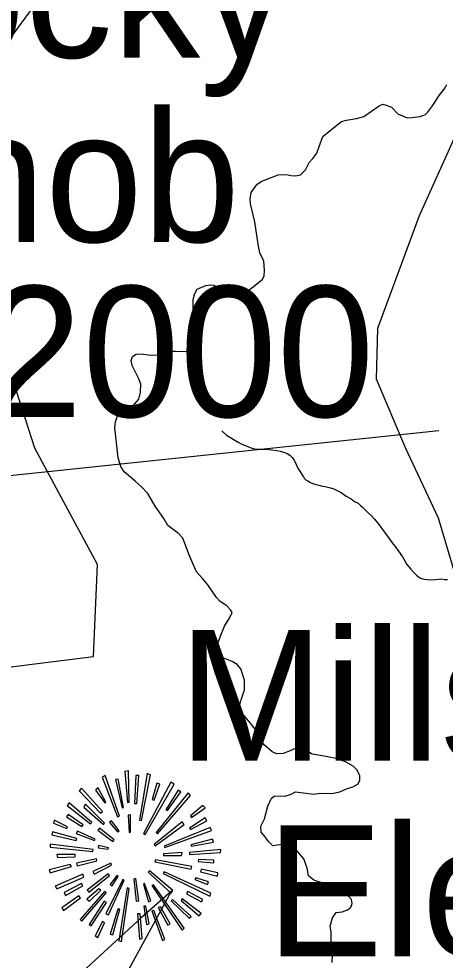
# Model space of a CAD drawing. Extents: x 1159738 to 1321356, y 736314 to 882035.
# Drawn here: x 1209560 to 1212428, y 853122 to 859456 of the extents above; entities that cross this region are included whole.
import ezdxf

# ---------------------------------------------------------------- set-up
doc = ezdxf.new("R2010")
doc.units = 0
for name, color, linetype in [('Exist Boundary Land Use Forest National US Forest Service', 7, 'Continuous'), ('Exist Geographical Mountain Summit CELL', 7, 'Continuous'), ('Exist Geographical Mountain Summit Elevation Number Label', 7, 'Continuous'), ('Exist Geographical Mountain Summit Label', 7, 'Continuous'), ('Exist Hydrographic Creek Single Shore', 7, 'Continuous'), ('Exist Hydrographic Misc Water Feature', 7, 'Continuous'), ('Exist Road Non-System Type 51', 7, 'Continuous'), ('Exist Road Secondary Structure Standard Bridge Number Label', 7, 'Continuous')]:
    doc.layers.add(name, color=color, linetype=linetype)

msp = doc.modelspace()

# ---------------------------------------------------------------- linework, layer by layer
at = {"layer": 'Exist Boundary Land Use Forest National US Forest Service'}
for points in [[(1209330.2, 855074.6), (1209685.6, 855118.2), (1210063.3, 855164.6), (1210090.3, 855785.6), (1209829.2, 856267.6), (1209667.2, 856567.6), (1209521.2, 857019.6)], [(1210288.2, 853039.6), (1210586.3, 853587.6), (1210382.3, 853407.5), (1209821.2, 852888.6)]]:
    msp.add_lwpolyline(points, dxfattribs=at)
at = {"layer": 'Exist Geographical Mountain Summit CELL'}
for points in [[(1210274.1, 854392.3), (1210290.3, 854184.4), (1210303.1, 854186), (1210297.5, 854396.6)], [(1210386.1, 854062.3), (1210445.7, 854370.5), (1210423.7, 854377.7), (1210373, 854065.3)], [(1210119.9, 854354.7), (1210224.6, 854087.1), (1210236.3, 854091.3), (1210140.4, 854364.7)], [(1210255.2, 854146.7), (1210265.3, 854149.6), (1210229.1, 854341.4), (1210211.6, 854337)], [(1210338.2, 854175.9), (1210353.9, 854175.9), (1210368.5, 854364.7), (1210346.7, 854364.7)], [(1210399.1, 853975.1), (1210410.8, 853967.9), (1210605.4, 854306.4), (1210583.6, 854321.2)], [(1210457.1, 854203.3), (1210470.4, 854198.8), (1210508.2, 854306.4), (1210489.3, 854313.6)], [(1209965.9, 854261.6), (1210109.8, 854111.8), (1210123.1, 854121.9), (1209982.1, 854280.5)], [(1210076.3, 854267.3), (1210138.8, 854180.2), (1210146.1, 854186), (1210092.5, 854283.4)], [(1210483.3, 853980.9), (1210492.2, 853972.3), (1210714.5, 854229.4), (1210698.5, 854248.4)], [(1210633.1, 854267.3), (1210548.9, 854133.6), (1210560.6, 854129.1), (1210650.4, 854254.4)], [(1209884.5, 854162.6), (1210043, 854040.5), (1210051.8, 854049.3), (1209899.1, 854180.2)], [(1209997.8, 854150.9), (1210128.7, 854034.7), (1210137.5, 854043.4), (1210009.5, 854171.4)], [(1210714.5, 854092.9), (1210721.9, 854082.8), (1210813.3, 854148), (1210798.8, 854162.6)], [(1209793.1, 854043.4), (1209882.9, 854008.6), (1209887.4, 854020.3), (1209798.8, 854063.9)], [(1209880.2, 854087.1), (1209983.4, 854021.6), (1209992.2, 854032), (1209891.7, 854103)], [(1210171, 854049.3), (1210226.2, 853983.6), (1210234.7, 853992.5), (1210183.9, 854061)], [(1210295.9, 854098.8), (1210301.5, 853982.4), (1210311.9, 853983.6), (1210311.9, 854100.1)], [(1210714.5, 854001.4), (1210824.9, 854061), (1210813.3, 854081.2), (1210708.9, 854011.5)], [(1209947, 853975.1), (1210069.1, 853927.3), (1210073.6, 853935.7), (1209955.8, 853991.3)], [(1210092.5, 853996.9), (1210192.7, 853921.2), (1210201.2, 853932.9), (1210102.6, 854009.9)], [(1210470.4, 853901), (1210477.6, 853890.9), (1210672.2, 854034.7), (1210659.4, 854052.2)], [(1210538.4, 853889.4), (1210542.9, 853880.5), (1210855.5, 853995.3), (1210848.3, 854014.2)], [(1209781.4, 853966.3), (1209947, 853928.5), (1209951.5, 853941.7), (1209785.8, 853985.2)], [(1210721.9, 853889.4), (1210868.8, 853915.6), (1210862.8, 853937.3), (1210716.1, 853898.3)], [(1209770.9, 853882.1), (1210059, 853854.4), (1210060.3, 853866.1), (1209770.9, 853902.3)], [(1210093.7, 853877.7), (1210162.1, 853868.9), (1210163.7, 853877.7), (1210096.8, 853895.1)], [(1210707.3, 853834.2), (1210916.7, 853847.2), (1210918, 853866.1), (1210708.9, 853847.2)], [(1209819.3, 853812.4), (1209938.2, 853818.2), (1209938.2, 853832.6), (1209814.8, 853832.6)], [(1209948.6, 853776.2), (1209952.8, 853757.1), (1210085.3, 853790.6), (1210082.4, 853805.2)], [(1210534.4, 853838.7), (1210534.4, 853827), (1210654.9, 853827), (1210657.8, 853847.2)], [(1209765.3, 853731), (1209770.9, 853710.5), (1209915.1, 853752.8), (1209906.3, 853765.8)], [(1210059, 853719.3), (1210067.8, 853700.4), (1210182.7, 853761.3), (1210178.3, 853774.6)], [(1210476, 853783.4), (1210719, 853735.5), (1210723.3, 853752.8), (1210480.5, 853797.8)], [(1210766.9, 853786.3), (1210872.9, 853777.3), (1210872.9, 853794.8), (1210768.5, 853799.1)], [(1209804.4, 853620.3), (1209814.8, 853601.7), (1209996.5, 853681.5), (1209990.6, 853700.4)], [(1210019.6, 853594.4), (1210031.3, 853579.6), (1210169.4, 853693.2), (1210162.1, 853703.3)], [(1210173.8, 853632), (1210186.8, 853620.3), (1210227.5, 853685.8), (1210220.1, 853691.6)], [(1210431.3, 853715), (1210585.2, 853573.9), (1210595.3, 853591.3), (1210438.5, 853723.8)], [(1210531.2, 853704.9), (1210843.9, 853552.1), (1210851.2, 853573.9), (1210537.3, 853716.4)], [(1210745.1, 853664.2), (1210829.4, 853632), (1210836.6, 853649.6), (1210750.9, 853677)], [(1210783.1, 853717.7), (1210896.2, 853688.7), (1210899.1, 853710.5), (1210787.1, 853735.5)], [(1209874.4, 853556.6), (1209990.6, 853623.4), (1209982.1, 853637.9), (1209865.6, 853576.7)], [(1210146.1, 853434.5), (1210163.7, 853427.3), (1210269.8, 853661), (1210259.7, 853664.2)], [(1210333.7, 853668.5), (1210349.6, 853520.4), (1210367.2, 853521.5), (1210346.7, 853671.4)], [(1210397.8, 853633.6), (1210432.6, 853514.3), (1210448.6, 853521.5), (1210406.3, 853637.9)], [(1210455.8, 853624.6), (1210657.8, 853325.4), (1210672.2, 853336.9), (1210465.9, 853629.1)], [(1209849.6, 853473.6), (1209861.1, 853457.6), (1209974.7, 853542), (1209964.3, 853555)], [(1209973.3, 853395.1), (1209984.8, 853385), (1210147.7, 853575.5), (1210136, 853583.9)], [(1210034.5, 853520.4), (1210111.4, 853592.8), (1210098.1, 853601.7), (1210016.7, 853533.2)], [(1210231.8, 853252.8), (1210250.7, 853248.3), (1210301.5, 853605.7), (1210288.7, 853608.9)], [(1210688.4, 853568.2), (1210788.7, 853515.9), (1210798.8, 853530.4), (1210697.2, 853583.9)], [(1210133.2, 853520.4), (1210032.9, 853363.2), (1210045.7, 853353.1), (1210149.2, 853511.4)], [(1210436.9, 853367.5), (1210415.1, 853486.9), (1210402, 853486.9), (1210419.6, 853363.2)], [(1210585.2, 853521.5), (1210705.7, 853405.2), (1210719, 853415.6), (1210594, 853531.6)], [(1210652, 853524.4), (1210774.1, 853421.2), (1210787.1, 853435.8), (1210659.4, 853534.8)], [(1210192.7, 853293.5), (1210240.6, 853464.8), (1210226.2, 853466.4), (1210175.1, 853297.5)], [(1210358.4, 853434.5), (1210373, 853264.5), (1210389, 853268.5), (1210375.7, 853434.5)], [(1210455.8, 853453.4), (1210525.6, 853254.1), (1210542.9, 853261.3), (1210467.5, 853456.3)], [(1210497.8, 853476.5), (1210561.8, 853358.7), (1210578, 853367.5), (1210512.7, 853482.4)], [(1210073.6, 853286.1), (1210092.5, 853274.6), (1210136, 853373.3), (1210123.1, 853382.1)]]:
    msp.add_lwpolyline(points, close=True, dxfattribs=at)
at = {"layer": 'Exist Hydrographic Creek Single Shore'}
msp.add_lwpolyline([(1213571.3, 852877.6), (1213391.3, 853314.5), (1213269.3, 854354.3), (1213141.1, 854810.9), (1213076.3, 854926.1), (1212843.3, 855255.7), (1212820.3, 855325), (1212626.2, 855539.1), (1212526.2, 855676.2), (1212489.3, 855742), (1212382.2, 856095.4), (1212161.3, 856569.2), (1211965.3, 857032.7), (1211975.2, 857374), (1212254.2, 858133.2), (1212582.3, 858858.7), (1212638.2, 859090.6), (1212762.2, 859354)], dxfattribs=at)
at = {"layer": 'Exist Hydrographic Misc Water Feature'}
for points in [[(1209466.2, 859275.5), (1209683.1, 859569.9)], [(1210926.3, 856684.2), (1210957.5, 856655.3), (1210991, 856634.3), (1211036.3, 856607.2), (1211056, 856596.6), (1211071.8, 856590.2), (1211099.6, 856579.4), (1211117.4, 856570.9), (1211133.3, 856564.5), (1211147.1, 856562.1), (1211183.1, 856561.1), (1211227.1, 856559.9), (1211259.2, 856557.1), (1211293, 856552.2), (1211318.8, 856547.5), (1211342.7, 856540.8), (1211364.5, 856532.2), (1211384.1, 856519.7), (1211397.8, 856505.3), (1211411.2, 856486.9), (1211428.3, 856452.4), (1211439.7, 856428.1), (1211451.3, 856411.8), (1211464.6, 856389.4), (1211474.3, 856375.1), (1211480, 856365), (1211491.8, 856354.7), (1211503.6, 856348.3), (1211521.2, 856335.8), (1211537.1, 856329.4), (1211551, 856325.1), (1211586.7, 856316.1), (1211602.6, 856311.6), (1211620.7, 856309.1), (1211656.3, 856300.2), (1211678.3, 856293.6), (1211696, 856285), (1211727.6, 856268.2), (1211763, 856245.3), (1211796.5, 856226.3), (1211818.1, 856209.7), (1211841.7, 856197.1), (1211857.4, 856182.6), (1211867.1, 856174.4), (1211908.2, 856135.3), (1211935.5, 856110.5), (1211952.9, 856090), (1211983.9, 856051.1), (1212012.9, 856012.3), (1212043.8, 855969.4), (1212070.8, 855930.7), (1212097.7, 855895.9), (1212140.3, 855836.7), (1212170.9, 855785.8), (1212198, 855753.1), (1212215.5, 855732.6), (1212234.9, 855712.1), (1212248.6, 855701.7), (1212262.4, 855693.4), (1212286.3, 855686.6), (1212306.3, 855684.2), (1212334.1, 855681.4), (1212362.2, 855684.6), (1212402.4, 855687.6), (1212424.3, 855684.9), (1212444.3, 855684.4)]]:
    msp.add_lwpolyline(points, dxfattribs=at)
at = {"layer": 'Exist Road Non-System Type 51'}
for points in [[(1211512.1, 858488.9), (1211537.7, 858516.2), (1211565, 858551.5), (1211581, 858598), (1211605, 858665.4), (1211643.5, 858695.9), (1211731.7, 858764.8), (1211764.5, 858775.3), (1211831.8, 858786.5), (1211881.5, 858799.4), (1211984.1, 858871.6), (1212008.2, 858881.2), (1212030.6, 858876.4), (1212065.9, 858861.9), (1212109.1, 858817), (1212171.7, 858789.7), (1212203.7, 858793), (1212259.8, 858799.4), (1212295.1, 858812.2), (1212309.5, 858826.6), (1212343.2, 858869.9), (1212388.1, 858940.5), (1212421.7, 858983.8), (1212439.3, 859014.3)], [(1211338.4, 854514), (1211293.5, 854510.8), (1211264.6, 854523.7), (1211211.7, 854568.6), (1211173.3, 854621.5), (1211150.8, 854677.6), (1211118.8, 854716.1), (1211053, 854793.1), (1211045, 854830), (1211056.2, 854874.9), (1211078.7, 854940.7), (1211077.1, 855006.5), (1211054.6, 855081.9), (1211029, 855112.3), (1210995.3, 855131.6), (1210928, 855158.9), (1210907.8, 855175.5), (1210896.6, 855196.4), (1210895, 855239.7), (1210914.2, 855299), (1210943, 855369.6), (1210979.9, 855429), (1210994.3, 855462.7), (1210984.7, 855480.3), (1210959.1, 855507.6), (1210914.2, 855534.8), (1210890.1, 855562.1), (1210832.4, 855648.7), (1210797.2, 855688.8), (1210755.5, 855735.3), (1210733.1, 855786.7), (1210709.2, 855843.2), (1210662.7, 855961.9), (1210633.8, 855994), (1210563.3, 856046.9), (1210536.1, 856095.1), (1210478.4, 856176.9), (1210428.7, 856261.9), (1210385.4, 856306.8), (1210342.1, 856345.3), (1210268.4, 856407.9), (1210246.4, 856443.6), (1210228.7, 856501.4), (1210206.3, 856703.5), (1210209.5, 856743.6), (1210223.9, 856785.3), (1210276.8, 856812.6), (1210328.1, 856851.1), (1210368.2, 856897.6), (1210379.4, 856944.1), (1210381, 856997), (1210368.2, 857033.9), (1210321.7, 857123.8), (1210316.9, 857158.2), (1210324.9, 857183.9), (1210348.9, 857199.9), (1210384.2, 857201.5), (1210448.3, 857193.5), (1210499.6, 857195.1), (1210563.7, 857219.2), (1210615, 857220.8), (1210687.2, 857217.6), (1210732, 857212.7), (1210754.5, 857222.4), (1210762.5, 857243.2), (1210764.1, 857286.5), (1210752.9, 857334.7), (1210756.1, 857426.1), (1210732, 857507.9), (1210732, 857567.2), (1210744.9, 857607.3), (1210760.9, 857636.2), (1210818.6, 857661.9), (1210850.1, 857667.4), (1210872.5, 857664.2), (1210912.6, 857638.5), (1210955.9, 857609.6), (1211021.6, 857603.2), (1211047.2, 857603.2), (1211084.1, 857612.8), (1211157.8, 857670.6), (1211199.5, 857704.3), (1211210.7, 857725.1), (1211212.3, 857765.2), (1211207.5, 857824.6), (1211181.9, 857882.3), (1211172.3, 857927.2), (1211164.2, 857985), (1211148.2, 858090.8), (1211119.4, 858211.1), (1211116.1, 858245.1), (1211124.1, 858288.4), (1211162.6, 858343), (1211194.7, 858363.8), (1211303.7, 858407.1), (1211363, 858408.7), (1211390.2, 858402.3), (1211422.3, 858399.1), (1211454.3, 858405.5), (1211489.6, 858440.8), (1211512.1, 858488.9)], [(1211666.9, 853106.8), (1211670.1, 853162.9), (1211662.1, 853249.5), (1211660.5, 853313.7), (1211654.1, 853350.6), (1211670.1, 853406.7), (1211694.2, 853443.6), (1211734.3, 853446.8), (1211771.1, 853461.3), (1211793.6, 853478.9), (1211801.6, 853503), (1211796.8, 853530.2), (1211779.1, 853551.1), (1211750.3, 853576.8), (1211651, 853628.4), (1211607.7, 853641.2), (1211543.6, 853660.4), (1211508.4, 853690.9), (1211500.4, 853740.7), (1211477.9, 853804.8), (1211425, 853865.8), (1211383.3, 853901.1), (1211367.3, 853905.9), (1211316, 853897.8), (1211267.9, 853891.4), (1211239.1, 853920.3), (1211216.6, 853952.4), (1211191, 853982.9), (1211187.8, 854023), (1211213.4, 854074.3), (1211235.9, 854159.3), (1211259.9, 854212.2), (1211282.4, 854228.3), (1211348.1, 854225.1), (1211386.5, 854237.9), (1211421.8, 854255.6), (1211474.7, 854247.5), (1211543.6, 854239.5), (1211586.9, 854245.9), (1211665.5, 854244.3), (1211720, 854255.6), (1211763.2, 854276.4), (1211806.5, 854289.2), (1211841.8, 854308.5), (1211854.6, 854332.6), (1211853, 854363), (1211835.3, 854401.7), (1211809.6, 854427.4), (1211756.7, 854457.9), (1211695.8, 854480.3), (1211601.2, 854496.4), (1211532.3, 854507.6), (1211479.4, 854542.9), (1211428.1, 854550.9), (1211386.4, 854530.1), (1211338.4, 854514)]]:
    msp.add_lwpolyline(points, dxfattribs=at)
at = {"layer": 'Exist Road Secondary Structure Standard Bridge Number Label'}
msp.add_lwpolyline([(1203836.9, 855153.1), (1206717.7, 856092.5), (1212385.2, 856687.4)], dxfattribs=at)

# ---------------------------------------------------------------- texts
at = {"layer": 'Exist Geographical Mountain Summit Elevation Number Label'}
for s, p in [('Elev. 2000', (1206389.9, 856778.2)), ('Elev. 2140', (1211224.6, 853148.8))]:
    msp.add_text(s, height=880, dxfattribs=at).set_placement(p)
at = {"layer": 'Exist Geographical Mountain Summit Label'}
for s, p in [(' Rocky ', (1207771.4, 859195.2)), ('Knob', (1208299.1, 857955.1)), ('Mills Knob', (1210632.1, 854464.1))]:
    msp.add_text(s, height=880, dxfattribs=at).set_placement(p)

doc.saveas('drawing.dxf')
